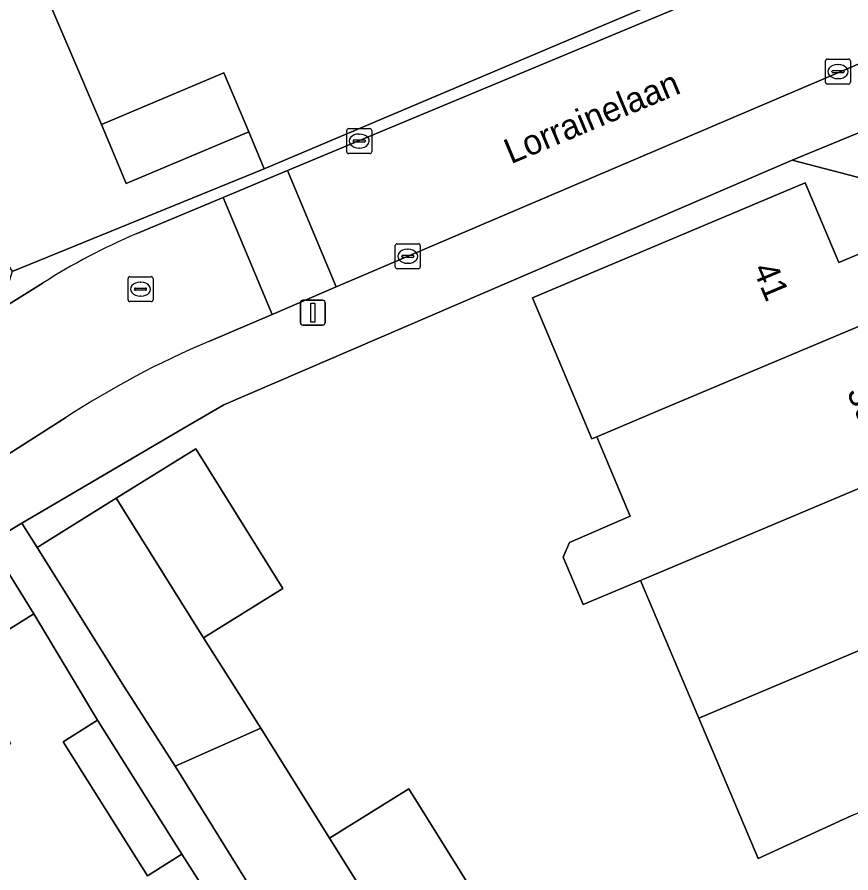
# Model space of a CAD drawing. Extents: x 157767 to 159172, y 387839 to 389425.
# Drawn here: x 158704.6 to 158737.96, y 388404.08 to 388438.35 of the extents above; entities that cross this region are included whole.
import ezdxf

# ---------------------------------------------------------------- set-up
doc = ezdxf.new("R2010")
doc.units = 0
for name, color, linetype in [('IMGEO_Erf', 7, 'Continuous'), ('IMGEO_Kolk', 7, 'Continuous'), ('IMGEO_Lichtmast', 7, 'Continuous'), ('IMGEO_Muur', 7, 'Continuous'), ('IMGEO_Openbare_ruimte_label', 7, 'Continuous'), ('IMGEO_Pand', 7, 'Continuous'), ('IMGEO_Pand_nummerreeks', 7, 'Continuous'), ('IMGEO_Rijbaan_lokaal_open', 7, 'Continuous'), ('IMGEO_Rioolput', 7, 'Continuous'), ('IMGEO_Voetpad_open', 7, 'Continuous')]:
    doc.layers.add(name, color=color, linetype=linetype)

msp = doc.modelspace()

# ---------------------------------------------------------------- linework, layer by layer
at = {"layer": 'IMGEO_Erf'}
for points in [[(158705.202, 388440.555), (158707.969, 388434.048), (158712.872, 388436.115), (158713.867, 388433.754), (158714.488, 388432.277), (158728.407, 388438.177), (158735.658, 388441.25)], [(158739.457, 388431.617), (158735.611, 388432.621), (158728.39, 388429.512), (158712.871, 388422.829), (158711.24, 388421.872), (158704.791, 388418.086), (158705.399, 388417.112), (158708.566, 388419.088), (158711.741, 388421.069), (158715.232, 388415.475), (158712.06, 388413.495), (158714.35, 388409.881), (158717.102, 388405.475), (158720.265, 388407.449), (158723.74, 388401.88)], [(158737.975, 388406.371), (158734.249, 388404.655), (158731.871, 388410.283), (158729.544, 388415.795), (158727.247, 388414.826), (158726.445, 388416.728), (158726.698, 388417.313), (158729.129, 388418.367), (158727.788, 388421.544), (158727.6, 388421.465), (158725.218, 388427.109), (158727.896, 388428.239), (158736.128, 388431.712), (158737.472, 388428.524), (158738.904, 388429.128)], [(158715.504, 388398.08), (158711.188, 388404.83), (158709.812, 388403.967), (158706.442, 388409.338), (158707.818, 388410.202), (158705.266, 388414.455), (158702.262, 388412.582), (158704.331, 388409.264), (158700.618, 388406.949), (158699.328, 388406.144), (158703.806, 388398.963)]]:
    msp.add_lwpolyline(points, dxfattribs=at)
at = {"layer": 'IMGEO_Kolk'}
for p, q in [((158736.943, 388435.742), (158736.943, 388436.594)), ((158737.018, 388436.668), (158737.87, 388436.668)), ((158737.431, 388436.448), (158737.456, 388436.448)), ((158737.944, 388436.594), (158737.944, 388435.742)), ((158737.202, 388436.162), (158737.202, 388436.174)), ((158737.64, 388436.125), (158737.242, 388436.125)), ((158737.245, 388436.211), (158737.643, 388436.211)), ((158737.686, 388436.174), (158737.686, 388436.162)), ((158737.454, 388435.888), (158737.429, 388435.888)), ((158737.87, 388435.668), (158737.018, 388435.668)), ((158717.788, 388432.961), (158717.788, 388433.813)), ((158717.863, 388433.887), (158718.715, 388433.887)), ((158718.789, 388433.813), (158718.789, 388432.961)), ((158718.047, 388433.381), (158718.047, 388433.393)), ((158718.09, 388433.43), (158718.488, 388433.43)), ((158718.276, 388433.667), (158718.301, 388433.667)), ((158718.531, 388433.393), (158718.531, 388433.381)), ((158718.485, 388433.344), (158718.087, 388433.344)), ((158718.299, 388433.107), (158718.274, 388433.107)), ((158718.715, 388432.887), (158717.863, 388432.887)), ((158719.804, 388429.274), (158720.656, 388429.274)), ((158719.729, 388428.348), (158719.729, 388429.2)), ((158720.217, 388429.054), (158720.242, 388429.054)), ((158720.73, 388429.2), (158720.73, 388428.348)), ((158719.988, 388428.768), (158719.988, 388428.78)), ((158720.426, 388428.731), (158720.028, 388428.731)), ((158720.031, 388428.817), (158720.429, 388428.817)), ((158720.472, 388428.78), (158720.472, 388428.768)), ((158720.656, 388428.274), (158719.804, 388428.274)), ((158720.24, 388428.494), (158720.215, 388428.494))]:
    msp.add_line(p, q, dxfattribs=at)
for points in [[(158736.943, 388435.742), (158736.943, 388436.594)], [(158737.018, 388436.668), (158737.87, 388436.668)], [(158737.944, 388436.594), (158737.944, 388435.742)], [(158737.87, 388435.668), (158737.018, 388435.668)], [(158717.788, 388432.961), (158717.788, 388433.813)], [(158717.863, 388433.887), (158718.715, 388433.887)], [(158718.789, 388433.813), (158718.789, 388432.961)], [(158718.715, 388432.887), (158717.863, 388432.887)], [(158719.804, 388429.274), (158720.656, 388429.274)], [(158719.729, 388428.348), (158719.729, 388429.2)], [(158720.73, 388429.2), (158720.73, 388428.348)], [(158720.656, 388428.274), (158719.804, 388428.274)]]:
    msp.add_lwpolyline(points, dxfattribs=at)
for centre, radius, start, end in [((158737.02, 388436.592), 0.0765, 91.552, 178.448), ((158737.02, 388436.592), 0.0765, 91.552, 178.448), ((158737.868, 388436.592), 0.0765, 1.552, 88.448), ((158737.868, 388436.592), 0.0765, 1.552, 88.448), ((158737.242, 388436.171), 0.0403, 85.8775, 175.7526), ((158737.239, 388436.161), 0.0366, 178.938, 274.7102), ((158737.643, 388436.168), 0.043, 264.8664, 352.4533), ((158737.647, 388436.173), 0.0386, 1.7309, 96.639), ((158737.02, 388435.744), 0.0765, 181.552, 268.448), ((158737.02, 388435.744), 0.0765, 181.552, 268.448), ((158737.868, 388435.744), 0.0765, 271.552, 358.448), ((158737.868, 388435.744), 0.0765, 271.552, 358.448), ((158717.865, 388433.811), 0.0765, 91.552, 178.448), ((158717.865, 388433.811), 0.0765, 91.552, 178.448), ((158718.713, 388433.811), 0.0765, 1.552, 88.448), ((158718.713, 388433.811), 0.0765, 1.552, 88.448), ((158718.087, 388433.39), 0.0403, 85.8775, 175.7526), ((158718.084, 388433.38), 0.0366, 178.938, 274.7102), ((158718.488, 388433.387), 0.043, 264.8664, 352.4533), ((158718.492, 388433.392), 0.0386, 1.7309, 96.639), ((158717.865, 388432.963), 0.0765, 181.552, 268.448), ((158717.865, 388432.963), 0.0765, 181.552, 268.448), ((158718.713, 388432.963), 0.0765, 271.552, 358.448), ((158718.713, 388432.963), 0.0765, 271.552, 358.448), ((158719.806, 388429.198), 0.0765, 91.552, 178.448), ((158719.806, 388429.198), 0.0765, 91.552, 178.448), ((158720.654, 388429.198), 0.0765, 1.552, 88.448), ((158720.654, 388429.198), 0.0765, 1.552, 88.448), ((158720.028, 388428.777), 0.0403, 85.8775, 175.7526), ((158720.025, 388428.767), 0.0366, 178.938, 274.7102), ((158720.429, 388428.774), 0.043, 264.8664, 352.4533), ((158720.433, 388428.779), 0.0386, 1.7309, 96.639), ((158719.806, 388428.35), 0.0765, 181.552, 268.448), ((158719.806, 388428.35), 0.0765, 181.552, 268.448), ((158720.654, 388428.35), 0.0765, 271.552, 358.448), ((158720.654, 388428.35), 0.0765, 271.552, 358.448)]:
    msp.add_arc(centre, radius, start, end, dxfattribs=at)
for centre, major_axis, ratio, start_param, end_param in [((158737.43, 388436.168), (-0.387, 0.002), 0.722429, 4.712389, 7.853982), ((158737.455, 388436.168), (-0.39, 0.002), 0.717154, 1.570796, 4.712389), ((158718.275, 388433.387), (-0.387, 0.002), 0.722429, 4.712389, 7.853982), ((158718.3, 388433.387), (-0.39, 0.002), 0.717154, 1.570796, 4.712389), ((158720.216, 388428.774), (-0.387, 0.002), 0.722429, 4.712389, 7.853982), ((158720.241, 388428.774), (-0.39, 0.002), 0.717154, 1.570796, 4.712389)]:
    msp.add_ellipse(centre, major_axis=major_axis, ratio=ratio, start_param=start_param, end_param=end_param, dxfattribs=at)
at = {"layer": 'IMGEO_Lichtmast'}
for p, q in [((158715.933, 388426.115), (158715.933, 388426.915)), ((158715.933, 388426.915), (158715.933, 388426.115)), ((158716.033, 388427.015), (158716.823, 388427.015)), ((158716.823, 388427.015), (158716.033, 388427.015)), ((158716.923, 388426.915), (158716.923, 388426.115)), ((158716.923, 388426.115), (158716.923, 388426.915)), ((158716.823, 388426.015), (158716.033, 388426.015)), ((158716.033, 388426.015), (158716.823, 388426.015))]:
    msp.add_line(p, q, dxfattribs=at)
msp.add_lwpolyline([(158716.353, 388426.89), (158716.503, 388426.89), (158716.503, 388426.14), (158716.353, 388426.14), (158716.353, 388426.89)], dxfattribs=at)
for centre, start, end in [((158716.033, 388426.915), 90, 180), ((158716.033, 388426.915), 90, 180), ((158716.823, 388426.915), 0, 90), ((158716.823, 388426.915), 360, 90), ((158716.033, 388426.115), 180, 270), ((158716.033, 388426.115), 180, 270), ((158716.823, 388426.115), 270, 0), ((158716.823, 388426.115), 270, 0)]:
    msp.add_arc(centre, 0.1, start, end, dxfattribs=at)
at = {"layer": 'IMGEO_Muur'}
for points in [[(158728.407, 388438.177), (158714.488, 388432.277)], [(158714.488, 388432.277), (158713.867, 388433.754)], [(158711.24, 388421.872), (158712.871, 388422.829), (158728.39, 388429.512)]]:
    msp.add_lwpolyline(points, dxfattribs=at)
at = {"layer": 'IMGEO_Pand'}
for points in [[(158707.969, 388434.048), (158708.964, 388431.687), (158713.867, 388433.754), (158712.872, 388436.115)], [(158738.904, 388429.128), (158737.472, 388428.524), (158736.128, 388431.712), (158727.896, 388428.239), (158725.218, 388427.109), (158727.6, 388421.465), (158727.788, 388421.544), (158730.278, 388422.595), (158739.941, 388426.671)], [(158742.265, 388421.161), (158739.941, 388426.671), (158730.278, 388422.595), (158727.788, 388421.544), (158729.129, 388418.367), (158726.698, 388417.313), (158726.445, 388416.728), (158727.247, 388414.826), (158729.544, 388415.795)], [(158712.06, 388413.495), (158715.232, 388415.475), (158711.741, 388421.069), (158708.566, 388419.088)], [(158743.875, 388415.35), (158741.598, 388420.746), (158742.313, 388421.048), (158742.265, 388421.161), (158729.544, 388415.795), (158731.871, 388410.283)], [(158708.566, 388419.088), (158705.399, 388417.112), (158708.89, 388411.517), (158710.914, 388408.351), (158714.35, 388409.881), (158712.06, 388413.495)], [(158697.135, 388391.263), (158706.739, 388397.252), (158705.15, 388399.801), (158703.806, 388398.963), (158699.328, 388406.144), (158700.618, 388406.949), (158704.331, 388409.264), (158702.262, 388412.582), (158705.266, 388414.455), (158703.583, 388417.154), (158699.086, 388414.35), (158699.615, 388413.501), (158692.063, 388408.792), (158693.621, 388406.294), (158691.268, 388404.827), (158689.391, 388403.657), (158690.559, 388401.79), (158692.725, 388398.325), (158693.3, 388398.685), (158694.387, 388396.947), (158693.807, 388396.584), (158694.411, 388395.618), (158696.1, 388392.918)], [(158743.875, 388415.35), (158731.871, 388410.283), (158734.249, 388404.655), (158737.975, 388406.371), (158746.199, 388409.841)], [(158709.812, 388403.967), (158711.188, 388404.83), (158707.818, 388410.202), (158706.442, 388409.338)], [(158717.102, 388405.475), (158714.35, 388409.881), (158710.914, 388408.351), (158713.939, 388403.502), (158717.414, 388397.932), (158720.579, 388399.907)], [(158720.579, 388399.907), (158723.228, 388401.56), (158723.74, 388401.88), (158720.265, 388407.449), (158717.102, 388405.475)]]:
    msp.add_lwpolyline(points, close=True, dxfattribs=at)
at = {"layer": 'IMGEO_Rijbaan_lokaal_open'}
for points in [[(158668.062, 388486.42), (158699.967, 388435.267), (158703.347, 388429.848), (158704.402, 388428.159), (158714.488, 388432.277), (158713.867, 388433.754), (158708.964, 388431.687), (158707.969, 388434.048), (158705.202, 388440.555)], [(158712.265, 388425.364), (158714.803, 388426.449), (158712.847, 388431.127), (158709.354, 388429.668)], [(158705.637, 388427.711), (158703.929, 388426.641), (158679.088, 388410.392), (158678.919, 388410.281), (158678.571, 388410.057), (158672.781, 388406.328), (158672.258, 388405.991), (158673.359, 388404.269), (158673.466, 388404.084), (158690.55, 388376.842), (158690.627, 388376.721), (158691.424, 388375.493)], [(158685.301, 388408.753), (158706.55, 388422.32)]]:
    msp.add_lwpolyline(points, dxfattribs=at)
for points in [[(158717.368, 388427.546), (158744.317, 388439.068), (158746.665, 388444.755), (158762.455, 388451.502), (158760.503, 388456.136), (158745.156, 388449.658), (158739.377, 388447.218), (158737.027, 388441.23), (158715.421, 388432.203)], [(158712.847, 388431.127), (158714.803, 388426.449), (158717.368, 388427.546), (158715.421, 388432.203)]]:
    msp.add_lwpolyline(points, close=True, dxfattribs=at)
for centre, radius, start, end in [((158719.995, 388404.949), 26.912, 113.2905, 122.2431), ((158726.775, 388391.235), 37.086, 113.033, 123.0495)]:
    msp.add_arc(centre, radius, start, end, dxfattribs=at)
at = {"layer": 'IMGEO_Rioolput'}
for p, q in [((158709.036, 388427.031), (158709.036, 388427.883)), ((158709.111, 388427.957), (158709.963, 388427.957)), ((158710.037, 388427.883), (158710.037, 388427.031)), ((158709.524, 388427.737), (158709.549, 388427.737)), ((158709.295, 388427.451), (158709.295, 388427.463)), ((158709.733, 388427.414), (158709.335, 388427.414)), ((158709.338, 388427.5), (158709.736, 388427.5)), ((158709.779, 388427.463), (158709.779, 388427.451)), ((158709.963, 388426.957), (158709.111, 388426.957)), ((158709.547, 388427.177), (158709.522, 388427.177))]:
    msp.add_line(p, q, dxfattribs=at)
for points in [[(158709.036, 388427.031), (158709.036, 388427.883)], [(158709.111, 388427.957), (158709.963, 388427.957)], [(158710.037, 388427.883), (158710.037, 388427.031)], [(158709.963, 388426.957), (158709.111, 388426.957)]]:
    msp.add_lwpolyline(points, dxfattribs=at)
for centre, radius, start, end in [((158709.113, 388427.881), 0.0765, 91.552, 178.448), ((158709.113, 388427.881), 0.0765, 91.552, 178.448), ((158709.961, 388427.881), 0.0765, 1.552, 88.448), ((158709.961, 388427.881), 0.0765, 1.552, 88.448), ((158709.335, 388427.46), 0.0403, 85.8775, 175.7526), ((158709.332, 388427.45), 0.0366, 178.938, 274.7102), ((158709.736, 388427.457), 0.043, 264.8664, 352.4533), ((158709.74, 388427.462), 0.0386, 1.7309, 96.639), ((158709.113, 388427.033), 0.0765, 181.552, 268.448), ((158709.113, 388427.033), 0.0765, 181.552, 268.448), ((158709.961, 388427.033), 0.0765, 271.552, 358.448), ((158709.961, 388427.033), 0.0765, 271.552, 358.448)]:
    msp.add_arc(centre, radius, start, end, dxfattribs=at)
for centre, major_axis, ratio, start_param, end_param in [((158709.523, 388427.457), (-0.387, 0.002), 0.722429, 4.712389, 7.853982), ((158709.548, 388427.457), (-0.39, 0.002), 0.717154, 1.570796, 4.712389)]:
    msp.add_ellipse(centre, major_axis=major_axis, ratio=ratio, start_param=start_param, end_param=end_param, dxfattribs=at)
at = {"layer": 'IMGEO_Voetpad_open'}
for points in [[(158782.125, 388467.147), (158806.017, 388477.164), (158806.667, 388475.624), (158807.8, 388476.102), (158806.977, 388478.002), (158794.22, 388472.654), (158781.347, 388467.257), (158771.542, 388463.125), (158756.916, 388457.063), (158744.219, 388451.8), (158743.232, 388451.608), (158741.641, 388450.938), (158741.735, 388450.714), (158737.802, 388449.01), (158736.406, 388448.418), (158737.528, 388445.773), (158735.658, 388441.25), (158728.407, 388438.177), (158714.488, 388432.277), (158704.402, 388428.159), (158703.929, 388426.641), (158705.637, 388427.711)], [(158815.471, 388470.983), (158814.854, 388473.443), (158813.288, 388472.787), (158797.445, 388466.156), (158794.881, 388465.083), (158765.036, 388452.591), (158763.431, 388451.919), (158762.455, 388451.502), (158746.665, 388444.755), (158744.317, 388439.068), (158717.368, 388427.546), (158714.803, 388426.449), (158712.265, 388425.364)], [(158686.715, 388406.572), (158703.484, 388417.313), (158703.569, 388417.368), (158704.791, 388418.086), (158711.24, 388421.872), (158712.871, 388422.829), (158728.39, 388429.512), (158735.611, 388432.621), (158739.603, 388434.265), (158743.655, 388435.918), (158746.324, 388437.057), (158745.672, 388438.649), (158747.081, 388442.3), (158815.471, 388470.983)], [(158709.354, 388429.668), (158712.847, 388431.127), (158715.421, 388432.203), (158737.027, 388441.23), (158739.377, 388447.218), (158745.156, 388449.658), (158744.453, 388451.328), (158771.294, 388462.586), (158771.972, 388460.978), (158782.798, 388465.548), (158782.125, 388467.147)], [(158706.55, 388422.32), (158685.301, 388408.753)]]:
    msp.add_lwpolyline(points, dxfattribs=at)
for points in [[(158781.337, 388367.079), (158780.229, 388368.44), (158778.964, 388367.459), (158754.157, 388399.431), (158755.098, 388400.032), (158751.375, 388409.071), (158750.127, 388408.557), (158748.836, 388411.691), (158750.084, 388412.205), (158745.844, 388422.499), (158744.718, 388422.094), (158739.603, 388434.265), (158735.611, 388432.621), (158739.457, 388431.617), (158752.962, 388398.852), (158780.121, 388363.627), (158799.001, 388318.586), (158801.733, 388319.769), (158800.511, 388322.678), (158798.951, 388322.019), (158791.263, 388340.314), (158787.487, 388349.416), (158788.572, 388349.851)], [(158710.914, 388408.351), (158708.89, 388411.517), (158705.399, 388417.112), (158704.791, 388418.086), (158703.569, 388417.368), (158703.484, 388417.313), (158703.583, 388417.154), (158705.266, 388414.455), (158707.818, 388410.202), (158711.188, 388404.83), (158715.504, 388398.08), (158716.142, 388397.057), (158717.414, 388397.932), (158713.939, 388403.502)]]:
    msp.add_lwpolyline(points, close=True, dxfattribs=at)
for centre, radius, start, end in [((158719.995, 388404.949), 26.912, 113.2905, 122.2431), ((158726.775, 388391.235), 37.086, 113.033, 123.0495)]:
    msp.add_arc(centre, radius, start, end, dxfattribs=at)

# ---------------------------------------------------------------- texts
at = {"layer": 'IMGEO_Openbare_ruimte_label'}
msp.add_text('Lorrainelaan', height=1, rotation=22.6948, dxfattribs=at).set_placement((158724.354, 388432.456))
at = {"layer": 'IMGEO_Pand_nummerreeks'}
for s, rotation, p in [('41', 292.8608, (158734.019, 388428.273)), ('39', 292.878, (158737.783, 388423.345))]:
    msp.add_text(s, height=1, rotation=rotation, dxfattribs=at).set_placement(p)

doc.saveas('drawing.dxf')
